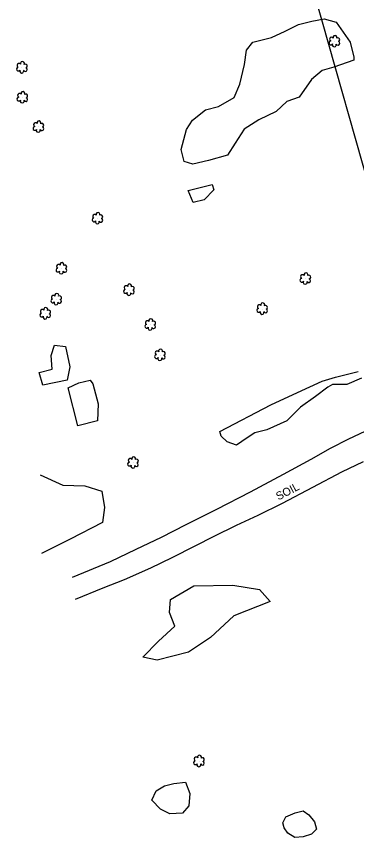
# Model space of a CAD drawing. Extents: x 3040896 to 3051146, y 687568 to 732976.
# Drawn here: x 3043472.6 to 3043642.2, y 723782.2 to 724192.3 of the extents above; entities that cross this region are included whole.
import ezdxf

# ---------------------------------------------------------------- set-up
doc = ezdxf.new("R2010")
doc.units = 0
for name, color, linetype in [('Exist Other Culture Area Outline', 7, 'Continuous'), ('Exist Right of Way Easement Line', 7, 'Continuous'), ('Exist Roads Soil', 7, 'Continuous'), ('Exist Roads Soil Text', 7, 'Continuous'), ('Exist Vegetation Hedge Row', 7, 'Continuous'), ('Exist Vegetation Shrub CELL', 7, 'Continuous')]:
    doc.layers.add(name, color=color, linetype=linetype)

msp = doc.modelspace()

# ---------------------------------------------------------------- linework, layer by layer
at = {"layer": 'Exist Other Culture Area Outline'}
for points in [[(3043640.8, 724170.49), (3043630.85, 724166.95), (3043625.06, 724165.37), (3043619.82, 724160.78), (3043613.63, 724152.06), (3043607.39, 724149.87), (3043602.22, 724144.81), (3043593.51, 724140.61), (3043586.17, 724136), (3043581.66, 724128.98), (3043577.89, 724122.98), (3043568.41, 724120.42), (3043560.52, 724118.51), (3043556.34, 724119.8), (3043554.82, 724125.8), (3043557.36, 724135.79), (3043560.35, 724140.57), (3043566.84, 724145.73), (3043573.32, 724147.36), (3043581.27, 724151.82), (3043584.05, 724158.48), (3043586.29, 724168.26), (3043587.41, 724175.55), (3043590.46, 724179.5), (3043599.85, 724181.81), (3043606.55, 724184.93), (3043613.32, 724188.32), (3043619.96, 724189.99), (3043626.15, 724191.06), (3043631.98, 724189.46), (3043639.09, 724179.4), (3043640.95, 724171.99), (3043640.8, 724170.49)], [(3043640.8, 724170.49), (3043630.85, 724166.95), (3043625.06, 724165.37), (3043619.82, 724160.78), (3043613.63, 724152.06), (3043607.39, 724149.87), (3043602.22, 724144.81), (3043593.51, 724140.61), (3043586.17, 724136), (3043581.66, 724128.98), (3043577.89, 724122.98), (3043568.41, 724120.42), (3043560.52, 724118.51), (3043556.34, 724119.8), (3043554.82, 724125.8), (3043557.36, 724135.79), (3043560.35, 724140.57), (3043566.84, 724145.73), (3043573.32, 724147.36), (3043581.27, 724151.82), (3043584.05, 724158.48), (3043586.29, 724168.26), (3043587.41, 724175.55), (3043590.46, 724179.5), (3043599.85, 724181.81), (3043606.55, 724184.93), (3043613.32, 724188.32), (3043619.96, 724189.99), (3043626.15, 724191.06), (3043631.98, 724189.46), (3043639.09, 724179.4), (3043640.95, 724171.99), (3043640.8, 724170.49)], [(3043574.09, 723984.99), (3043599.43, 723998.38), (3043612.76, 724004.57), (3043625.16, 724010.08), (3043631.73, 724012.24), (3043643.03, 724015.07)], [(3043574.09, 723984.99), (3043599.43, 723998.38), (3043612.76, 724004.57), (3043625.16, 724010.08), (3043631.73, 724012.24), (3043643.03, 724015.07)], [(3043644.74, 724011.74), (3043637.34, 724008.49), (3043630.27, 724008.42), (3043627.91, 724007.16), (3043621.72, 724002.46), (3043614.31, 723997.21), (3043607.39, 723990.41), (3043597.42, 723985.85), (3043591.47, 723984.35), (3043587.68, 723981.84), (3043582.43, 723978.14), (3043577.69, 723979.83), (3043574.66, 723982.62), (3043574.09, 723984.99)], [(3043644.74, 724011.74), (3043637.34, 724008.49), (3043630.27, 724008.42), (3043627.91, 724007.16), (3043621.72, 724002.46), (3043614.31, 723997.21), (3043607.39, 723990.41), (3043597.42, 723985.85), (3043591.47, 723984.35), (3043587.68, 723981.84), (3043582.43, 723978.14), (3043577.69, 723979.83), (3043574.66, 723982.62), (3043574.09, 723984.99)]]:
    msp.add_lwpolyline(points, dxfattribs=at)
at = {"layer": 'Exist Right of Way Easement Line'}
msp.add_line((3043699.91, 723925.48), (3043618.65, 724212.54), dxfattribs=at)
at = {"layer": 'Exist Roads Soil'}
for points in [[(3043500.55, 723912.19), (3043519.54, 723920.13), (3043532.33, 723926.26), (3043545.03, 723932.29), (3043557.26, 723938.51), (3043572.47, 723946.17), (3043589.42, 723954.95), (3043605.77, 723963.68), (3043619.56, 723971.26), (3043629.31, 723976.65), (3043638.43, 723981.29), (3043646.6, 723985.21)], [(3043500.55, 723912.19), (3043519.54, 723920.13), (3043532.33, 723926.26), (3043545.03, 723932.29), (3043557.26, 723938.51), (3043572.47, 723946.17), (3043589.42, 723954.95), (3043605.77, 723963.68), (3043619.56, 723971.26), (3043629.31, 723976.65), (3043638.43, 723981.29), (3043646.6, 723985.21)], [(3043502.14, 723901.32), (3043515.84, 723906.92), (3043526.53, 723911.15), (3043539.64, 723916.88), (3043550.28, 723922.11), (3043561.83, 723927.91), (3043571.22, 723932.79), (3043582.34, 723938.17), (3043593.19, 723943.29), (3043605.23, 723949.31), (3043620.49, 723957.25), (3043634.89, 723964.88), (3043645.7, 723970.09)], [(3043502.14, 723901.32), (3043515.84, 723906.92), (3043526.53, 723911.15), (3043539.64, 723916.88), (3043550.28, 723922.11), (3043561.83, 723927.91), (3043571.22, 723932.79), (3043582.34, 723938.17), (3043593.19, 723943.29), (3043605.23, 723949.31), (3043620.49, 723957.25), (3043634.89, 723964.88), (3043645.7, 723970.09)]]:
    msp.add_lwpolyline(points, dxfattribs=at)
at = {"layer": 'Exist Vegetation Hedge Row'}
for points in [[(3043558.32, 724105.31), (3043564.86, 724107.04), (3043570.25, 724108.39), (3043571.05, 724105.65), (3043566.19, 724100.68), (3043560.68, 724099.39), (3043558.32, 724105.31)], [(3043558.32, 724105.31), (3043564.86, 724107.04), (3043570.25, 724108.39), (3043571.05, 724105.65), (3043566.19, 724100.68), (3043560.68, 724099.39), (3043558.32, 724105.31)], [(3043483.94, 724014.53), (3043490.52, 724016.18), (3043489.91, 724022.97), (3043491.54, 724028.22), (3043497.16, 724027.53), (3043499.33, 724017.34), (3043497.97, 724010.64), (3043485.76, 724008.09), (3043483.94, 724014.53)], [(3043483.94, 724014.53), (3043490.52, 724016.18), (3043489.91, 724022.97), (3043491.54, 724028.22), (3043497.16, 724027.53), (3043499.33, 724017.34), (3043497.97, 724010.64), (3043485.76, 724008.09), (3043483.94, 724014.53)], [(3043510.78, 724008.85), (3043513.38, 723998.79), (3043513.06, 723990.37), (3043503.23, 723987.89), (3043498.45, 724006.82), (3043503.79, 724009.3), (3043509.41, 724010.71), (3043510.78, 724008.85)], [(3043510.78, 724008.85), (3043513.38, 723998.79), (3043513.06, 723990.37), (3043503.23, 723987.89), (3043498.45, 724006.82), (3043503.79, 724009.3), (3043509.41, 724010.71), (3043510.78, 724008.85)], [(3043484.51, 723963.42), (3043495.72, 723958.27), (3043506.67, 723957.87), (3043515.27, 723955.3), (3043516.6, 723947.03), (3043515.56, 723939.53), (3043499.42, 723931.19), (3043485.08, 723924.05)], [(3043484.51, 723963.42), (3043495.72, 723958.27), (3043506.67, 723957.87), (3043515.27, 723955.3), (3043516.6, 723947.03), (3043515.56, 723939.53), (3043499.42, 723931.19), (3043485.08, 723924.05)], [(3043599.17, 723900.09), (3043581, 723892.96), (3043569.35, 723882.19), (3043558.47, 723874.83), (3043542.82, 723870.84), (3043535.7, 723872.4), (3043543.53, 723880.23), (3043551.54, 723887.75), (3043548.89, 723894.62), (3043549.51, 723901.18), (3043561.03, 723907.87), (3043580.46, 723908.29), (3043593.84, 723906.19), (3043599.17, 723900.09)], [(3043599.17, 723900.09), (3043581, 723892.96), (3043569.35, 723882.19), (3043558.47, 723874.83), (3043542.82, 723870.84), (3043535.7, 723872.4), (3043543.53, 723880.23), (3043551.54, 723887.75), (3043548.89, 723894.62), (3043549.51, 723901.18), (3043561.03, 723907.87), (3043580.46, 723908.29), (3043593.84, 723906.19), (3043599.17, 723900.09)], [(3043540.1, 723800.88), (3043542.29, 723805.53), (3043546.5, 723808.03), (3043551.17, 723809.21), (3043556.85, 723809.91), (3043559.07, 723804.28), (3043558.52, 723798.09), (3043555.47, 723794.34), (3043549.15, 723794), (3043544.42, 723796.4), (3043540.1, 723800.88)], [(3043540.1, 723800.88), (3043542.29, 723805.53), (3043546.5, 723808.03), (3043551.17, 723809.21), (3043556.85, 723809.91), (3043559.07, 723804.28), (3043558.52, 723798.09), (3043555.47, 723794.34), (3043549.15, 723794), (3043544.42, 723796.4), (3043540.1, 723800.88)], [(3043606.98, 723792.6), (3043611.63, 723794.56), (3043615.59, 723795.57), (3043618.37, 723793.6), (3043621.21, 723790.14), (3043622.19, 723786.42), (3043619.74, 723783.92), (3043615.57, 723782.61), (3043611.39, 723782.21), (3043607.91, 723784.41), (3043606.13, 723787.12), (3043605.48, 723789.63), (3043606.98, 723792.6)], [(3043606.98, 723792.6), (3043611.63, 723794.56), (3043615.59, 723795.57), (3043618.37, 723793.6), (3043621.21, 723790.14), (3043622.19, 723786.42), (3043619.74, 723783.92), (3043615.57, 723782.61), (3043611.39, 723782.21), (3043607.91, 723784.41), (3043606.13, 723787.12), (3043605.48, 723789.63), (3043606.98, 723792.6)]]:
    msp.add_lwpolyline(points, dxfattribs=at)
at = {"layer": 'Exist Vegetation Shrub CELL'}
for p, q in [((3043631.24, 724179.82), (3043631.24, 724179.82)), ((3043631.24, 724179.82), (3043631.24, 724179.82)), ((3043475.38, 724166.73), (3043475.38, 724166.73)), ((3043475.38, 724166.73), (3043475.38, 724166.73)), ((3043475.63, 724151.76), (3043475.63, 724151.76)), ((3043475.63, 724151.76), (3043475.63, 724151.76)), ((3043483.64, 724137.12), (3043483.64, 724137.12)), ((3043483.64, 724137.12), (3043483.64, 724137.12)), ((3043513.09, 724091.37), (3043513.09, 724091.37)), ((3043513.09, 724091.37), (3043513.09, 724091.37)), ((3043495.1, 724066.37), (3043495.1, 724066.37)), ((3043495.1, 724066.37), (3043495.1, 724066.37)), ((3043616.75, 724061.26), (3043616.75, 724061.26)), ((3043616.75, 724061.26), (3043616.75, 724061.26)), ((3043528.79, 724055.68), (3043528.79, 724055.68)), ((3043528.79, 724055.68), (3043528.79, 724055.68)), ((3043492.49, 724050.92), (3043492.49, 724050.92)), ((3043492.49, 724050.92), (3043492.49, 724050.92)), ((3043595.21, 724046.2), (3043595.21, 724046.2)), ((3043595.21, 724046.2), (3043595.21, 724046.2)), ((3043487.02, 724043.87), (3043487.02, 724043.87)), ((3043487.02, 724043.87), (3043487.02, 724043.87)), ((3043539.38, 724038.29), (3043539.38, 724038.29)), ((3043539.38, 724038.29), (3043539.38, 724038.29)), ((3043544.26, 724023.11), (3043544.26, 724023.11)), ((3043544.26, 724023.11), (3043544.26, 724023.11)), ((3043530.83, 723969.42), (3043530.83, 723969.42)), ((3043530.83, 723969.42), (3043530.83, 723969.42)), ((3043563.7, 723820.3), (3043563.7, 723820.3)), ((3043563.7, 723820.3), (3043563.7, 723820.3))]:
    msp.add_line(p, q, dxfattribs=at)
for centre, radius, start, end in [((3043629.44, 724179.11), 0.955, 95.1099, 327.9534), ((3043629.44, 724179.11), 0.955, 95.1099, 327.9534), ((3043629.76, 724180.95), 0.968, 35.8908, 245.4216), ((3043629.76, 724180.95), 0.968, 35.8908, 245.4216), ((3043631.47, 724181.86), 0.99, 334.8391, 200.4717), ((3043631.47, 724181.86), 0.99, 334.8391, 200.4717), ((3043632.88, 724178.89), 0.937, 204.9913, 73.4601), ((3043632.88, 724178.89), 0.937, 204.9913, 73.4601), ((3043632.91, 724180.69), 0.929, 284.4567, 126.0861), ((3043632.91, 724180.69), 0.929, 284.4567, 126.0861), ((3043631.11, 724178.14), 0.984, 151.2797, 21.387), ((3043631.11, 724178.14), 0.984, 151.2797, 21.387), ((3043473.9, 724167.85), 0.968, 35.8908, 245.4216), ((3043473.9, 724167.85), 0.968, 35.8908, 245.4216), ((3043475.61, 724168.77), 0.99, 334.8391, 200.4717), ((3043475.61, 724168.77), 0.99, 334.8391, 200.4717), ((3043477.05, 724167.6), 0.929, 284.4567, 126.0861), ((3043477.05, 724167.6), 0.929, 284.4567, 126.0861), ((3043473.58, 724166.02), 0.955, 95.1099, 327.9534), ((3043473.58, 724166.02), 0.955, 95.1099, 327.9534), ((3043475.25, 724165.04), 0.984, 151.2797, 21.387), ((3043475.25, 724165.04), 0.984, 151.2797, 21.387), ((3043477.02, 724165.8), 0.937, 204.9913, 73.4601), ((3043477.02, 724165.8), 0.937, 204.9913, 73.4601), ((3043473.83, 724151.06), 0.955, 95.1099, 327.9534), ((3043473.83, 724151.06), 0.955, 95.1099, 327.9534), ((3043474.15, 724152.89), 0.968, 35.8908, 245.4216), ((3043474.15, 724152.89), 0.968, 35.8908, 245.4216), ((3043475.86, 724153.8), 0.99, 334.8391, 200.4717), ((3043475.86, 724153.8), 0.99, 334.8391, 200.4717), ((3043477.27, 724150.83), 0.937, 204.9913, 73.4601), ((3043477.27, 724150.83), 0.937, 204.9913, 73.4601), ((3043477.3, 724152.63), 0.929, 284.4567, 126.0861), ((3043477.3, 724152.63), 0.929, 284.4567, 126.0861), ((3043475.5, 724150.08), 0.984, 151.2797, 21.387), ((3043475.5, 724150.08), 0.984, 151.2797, 21.387), ((3043482.16, 724138.24), 0.968, 35.8908, 245.4216), ((3043482.16, 724138.24), 0.968, 35.8908, 245.4216), ((3043483.87, 724139.16), 0.99, 334.8391, 200.4717), ((3043483.87, 724139.16), 0.99, 334.8391, 200.4717), ((3043485.31, 724137.98), 0.929, 284.4567, 126.0861), ((3043485.31, 724137.98), 0.929, 284.4567, 126.0861), ((3043481.84, 724136.41), 0.955, 95.1099, 327.9534), ((3043481.84, 724136.41), 0.955, 95.1099, 327.9534), ((3043483.51, 724135.43), 0.984, 151.2797, 21.387), ((3043483.51, 724135.43), 0.984, 151.2797, 21.387), ((3043485.28, 724136.19), 0.937, 204.9913, 73.4601), ((3043485.28, 724136.19), 0.937, 204.9913, 73.4601), ((3043513.32, 724093.41), 0.99, 334.8391, 200.4717), ((3043513.32, 724093.41), 0.99, 334.8391, 200.4717), ((3043511.29, 724090.67), 0.955, 95.1099, 327.9534), ((3043511.29, 724090.67), 0.955, 95.1099, 327.9534), ((3043511.61, 724092.5), 0.968, 35.8908, 245.4216), ((3043511.61, 724092.5), 0.968, 35.8908, 245.4216), ((3043512.96, 724089.69), 0.984, 151.2797, 21.387), ((3043512.96, 724089.69), 0.984, 151.2797, 21.387), ((3043514.73, 724090.44), 0.937, 204.9913, 73.4601), ((3043514.73, 724090.44), 0.937, 204.9913, 73.4601), ((3043514.76, 724092.24), 0.929, 284.4567, 126.0861), ((3043514.76, 724092.24), 0.929, 284.4567, 126.0861), ((3043495.33, 724068.41), 0.99, 334.8391, 200.4717), ((3043495.33, 724068.41), 0.99, 334.8391, 200.4717), ((3043493.3, 724065.67), 0.955, 95.1099, 327.9534), ((3043493.3, 724065.67), 0.955, 95.1099, 327.9534), ((3043493.62, 724067.5), 0.968, 35.8908, 245.4216), ((3043493.62, 724067.5), 0.968, 35.8908, 245.4216), ((3043494.98, 724064.69), 0.984, 151.2797, 21.387), ((3043494.98, 724064.69), 0.984, 151.2797, 21.387), ((3043496.74, 724065.45), 0.937, 204.9913, 73.4601), ((3043496.74, 724065.45), 0.937, 204.9913, 73.4601), ((3043496.78, 724067.24), 0.929, 284.4567, 126.0861), ((3043496.78, 724067.24), 0.929, 284.4567, 126.0861), ((3043614.95, 724060.56), 0.955, 95.1099, 327.9534), ((3043614.95, 724060.56), 0.955, 95.1099, 327.9534), ((3043615.27, 724062.39), 0.968, 35.8908, 245.4216), ((3043615.27, 724062.39), 0.968, 35.8908, 245.4216), ((3043616.98, 724063.3), 0.99, 334.8391, 200.4717), ((3043616.98, 724063.3), 0.99, 334.8391, 200.4717), ((3043618.39, 724060.33), 0.937, 204.9913, 73.4601), ((3043618.39, 724060.33), 0.937, 204.9913, 73.4601), ((3043618.43, 724062.13), 0.929, 284.4567, 126.0861), ((3043618.43, 724062.13), 0.929, 284.4567, 126.0861), ((3043527.31, 724056.8), 0.968, 35.8908, 245.4216), ((3043527.31, 724056.8), 0.968, 35.8908, 245.4216), ((3043529.02, 724057.72), 0.99, 334.8391, 200.4717), ((3043529.02, 724057.72), 0.99, 334.8391, 200.4717), ((3043530.47, 724056.55), 0.929, 284.4567, 126.0861), ((3043530.47, 724056.55), 0.929, 284.4567, 126.0861), ((3043616.62, 724059.58), 0.984, 151.2797, 21.387), ((3043616.62, 724059.58), 0.984, 151.2797, 21.387), ((3043491.01, 724052.05), 0.968, 35.8908, 245.4216), ((3043491.01, 724052.05), 0.968, 35.8908, 245.4216), ((3043492.72, 724052.96), 0.99, 334.8391, 200.4717), ((3043492.72, 724052.96), 0.99, 334.8391, 200.4717), ((3043494.17, 724051.79), 0.929, 284.4567, 126.0861), ((3043494.17, 724051.79), 0.929, 284.4567, 126.0861), ((3043526.99, 724054.97), 0.955, 95.1099, 327.9534), ((3043526.99, 724054.97), 0.955, 95.1099, 327.9534), ((3043528.67, 724053.99), 0.984, 151.2797, 21.387), ((3043528.67, 724053.99), 0.984, 151.2797, 21.387), ((3043530.43, 724054.75), 0.937, 204.9913, 73.4601), ((3043530.43, 724054.75), 0.937, 204.9913, 73.4601), ((3043490.69, 724050.22), 0.955, 95.1099, 327.9534), ((3043490.69, 724050.22), 0.955, 95.1099, 327.9534), ((3043492.37, 724049.24), 0.984, 151.2797, 21.387), ((3043492.37, 724049.24), 0.984, 151.2797, 21.387), ((3043494.13, 724049.99), 0.937, 204.9913, 73.4601), ((3043494.13, 724049.99), 0.937, 204.9913, 73.4601), ((3043595.44, 724048.24), 0.99, 334.8391, 200.4717), ((3043595.44, 724048.24), 0.99, 334.8391, 200.4717), ((3043485.53, 724044.99), 0.968, 35.8908, 245.4216), ((3043485.53, 724044.99), 0.968, 35.8908, 245.4216), ((3043487.25, 724045.91), 0.99, 334.8391, 200.4717), ((3043487.25, 724045.91), 0.99, 334.8391, 200.4717), ((3043488.69, 724044.73), 0.929, 284.4567, 126.0861), ((3043488.69, 724044.73), 0.929, 284.4567, 126.0861), ((3043593.41, 724045.49), 0.955, 95.1099, 327.9534), ((3043593.41, 724045.49), 0.955, 95.1099, 327.9534), ((3043593.72, 724047.32), 0.968, 35.8908, 245.4216), ((3043593.72, 724047.32), 0.968, 35.8908, 245.4216), ((3043595.08, 724044.51), 0.984, 151.2797, 21.387), ((3043595.08, 724044.51), 0.984, 151.2797, 21.387), ((3043596.84, 724045.27), 0.937, 204.9913, 73.4601), ((3043596.84, 724045.27), 0.937, 204.9913, 73.4601), ((3043596.88, 724047.07), 0.929, 284.4567, 126.0861), ((3043596.88, 724047.07), 0.929, 284.4567, 126.0861), ((3043485.22, 724043.16), 0.955, 95.1099, 327.9534), ((3043485.22, 724043.16), 0.955, 95.1099, 327.9534), ((3043486.89, 724042.18), 0.984, 151.2797, 21.387), ((3043486.89, 724042.18), 0.984, 151.2797, 21.387), ((3043488.65, 724042.94), 0.937, 204.9913, 73.4601), ((3043488.65, 724042.94), 0.937, 204.9913, 73.4601), ((3043537.89, 724039.42), 0.968, 35.8908, 245.4216), ((3043537.89, 724039.42), 0.968, 35.8908, 245.4216), ((3043539.61, 724040.33), 0.99, 334.8391, 200.4717), ((3043539.61, 724040.33), 0.99, 334.8391, 200.4717), ((3043537.58, 724037.59), 0.955, 95.1099, 327.9534), ((3043537.58, 724037.59), 0.955, 95.1099, 327.9534), ((3043539.25, 724036.61), 0.984, 151.2797, 21.387), ((3043539.25, 724036.61), 0.984, 151.2797, 21.387), ((3043541.01, 724037.36), 0.937, 204.9913, 73.4601), ((3043541.01, 724037.36), 0.937, 204.9913, 73.4601), ((3043541.05, 724039.16), 0.929, 284.4567, 126.0861), ((3043541.05, 724039.16), 0.929, 284.4567, 126.0861), ((3043542.78, 724024.24), 0.968, 35.8908, 245.4216), ((3043542.78, 724024.24), 0.968, 35.8908, 245.4216), ((3043544.49, 724025.15), 0.99, 334.8391, 200.4717), ((3043544.49, 724025.15), 0.99, 334.8391, 200.4717), ((3043545.93, 724023.98), 0.929, 284.4567, 126.0861), ((3043545.93, 724023.98), 0.929, 284.4567, 126.0861), ((3043542.46, 724022.41), 0.955, 95.1099, 327.9534), ((3043542.46, 724022.41), 0.955, 95.1099, 327.9534), ((3043544.13, 724021.43), 0.984, 151.2797, 21.387), ((3043544.13, 724021.43), 0.984, 151.2797, 21.387), ((3043545.9, 724022.18), 0.937, 204.9913, 73.4601), ((3043545.9, 724022.18), 0.937, 204.9913, 73.4601), ((3043529.35, 723970.55), 0.968, 35.8908, 245.4216), ((3043529.35, 723970.55), 0.968, 35.8908, 245.4216), ((3043531.06, 723971.46), 0.99, 334.8391, 200.4717), ((3043531.06, 723971.46), 0.99, 334.8391, 200.4717), ((3043532.5, 723970.29), 0.929, 284.4567, 126.0861), ((3043532.5, 723970.29), 0.929, 284.4567, 126.0861), ((3043529.03, 723968.72), 0.955, 95.1099, 327.9534), ((3043529.03, 723968.72), 0.955, 95.1099, 327.9534), ((3043530.7, 723967.74), 0.984, 151.2797, 21.387), ((3043530.7, 723967.74), 0.984, 151.2797, 21.387), ((3043532.47, 723968.49), 0.937, 204.9913, 73.4601), ((3043532.47, 723968.49), 0.937, 204.9913, 73.4601), ((3043563.93, 723822.34), 0.99, 334.8391, 200.4717), ((3043563.93, 723822.34), 0.99, 334.8391, 200.4717), ((3043561.9, 723819.59), 0.955, 95.1099, 327.9534), ((3043561.9, 723819.59), 0.955, 95.1099, 327.9534), ((3043562.22, 723821.42), 0.968, 35.8908, 245.4216), ((3043562.22, 723821.42), 0.968, 35.8908, 245.4216), ((3043563.58, 723818.61), 0.984, 151.2797, 21.387), ((3043563.58, 723818.61), 0.984, 151.2797, 21.387), ((3043565.34, 723819.37), 0.937, 204.9913, 73.4601), ((3043565.34, 723819.37), 0.937, 204.9913, 73.4601), ((3043565.38, 723821.17), 0.929, 284.4567, 126.0861), ((3043565.38, 723821.17), 0.929, 284.4567, 126.0861)]:
    msp.add_arc(centre, radius, start, end, dxfattribs=at)

# ---------------------------------------------------------------- texts
at = {"layer": 'Exist Roads Soil Text'}
msp.add_text('SOIL', height=4, rotation=27.5111, dxfattribs=at).set_placement((3043603.3, 723950.55))

doc.saveas('drawing.dxf')
